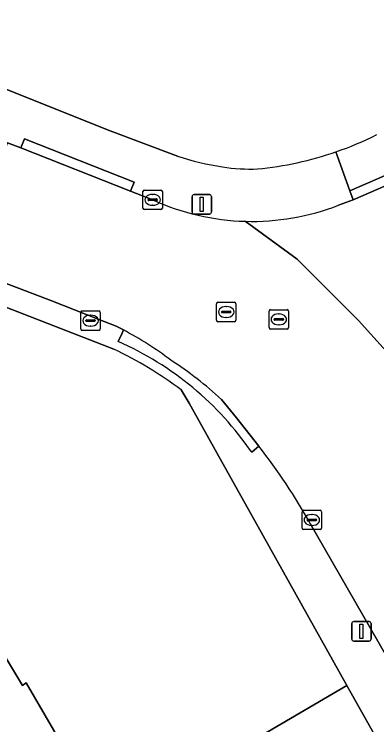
# Model space of a CAD drawing. Extents: x 159352 to 160617, y 385888 to 387323.
# Drawn here: x 160447.38 to 160466.06, y 386508.26 to 386544.86 of the extents above; entities that cross this region are included whole.
import ezdxf

# ---------------------------------------------------------------- set-up
doc = ezdxf.new("R2010")
doc.units = 0
for name, color, linetype in [('IMGEO_Erf', 7, 'Continuous'), ('IMGEO_Kolk', 7, 'Continuous'), ('IMGEO_Lichtmast', 7, 'Continuous'), ('IMGEO_Pand', 7, 'Continuous'), ('IMGEO_Rijbaan_lokaal_open', 7, 'Continuous'), ('IMGEO_Rioolput', 7, 'Continuous'), ('IMGEO_Voetpad_open', 7, 'Continuous')]:
    doc.layers.add(name, color=color, linetype=linetype)

msp = doc.modelspace()

# ---------------------------------------------------------------- linework, layer by layer
at = {"layer": 'IMGEO_Erf'}
for points in [[(160438.609, 386544.173), (160445.472, 386541.581), (160452.316, 386538.852), (160455.794, 386537.552)], [(160452.506, 386527.611), (160437.349, 386533.494), (160434.608, 386534.008), (160413.256, 386521.457), (160422.775, 386505.182), (160423.571, 386505.645), (160427.859, 386508.138), (160432.578, 386500), (160432.862, 386499.51), (160436.257, 386493.736), (160446.964, 386500.001), (160457.511, 386506.179), (160464.516, 386510.282), (160457.909, 386522.111), (160456.393, 386524.825), (160455.983, 386525.511)], [(160441.599, 386500), (160436.392, 386508.893), (160438.277, 386509.996), (160436.417, 386513.174), (160434.579, 386516.315), (160432.704, 386515.217), (160426.779, 386525.338), (160425.074, 386528.279), (160429.4, 386530.787), (160431.105, 386527.846), (160431.648, 386528.161), (160431.883, 386527.793), (160436.276, 386530.357), (160439.698, 386524.566), (160439.442, 386524.407), (160441.739, 386520.496), (160440.704, 386519.894), (160442.541, 386516.737), (160444.378, 386513.58), (160445.43, 386514.193), (160447.794, 386510.282), (160447.997, 386510.429), (160451.364, 386504.643)]]:
    msp.add_lwpolyline(points, dxfattribs=at)
for centre, radius, start, end in [((160458.353, 386553.999), 17.167, 289.046, 296.6797), ((160458.278, 386554.18), 17.362, 275.4102, 289.0852), ((160459.999, 386550.147), 13.279, 251.5395, 261.8446), ((160459.515, 386545.288), 8.403, 260.4065, 272.7263), ((160443.777, 386509.23), 20.348, 53.1409, 64.5978)]:
    msp.add_arc(centre, radius, start, end, dxfattribs=at)
at = {"layer": 'IMGEO_Kolk'}
for p, q in [((160454.009, 386534.876), (160454.009, 386535.728)), ((160454.084, 386535.802), (160454.936, 386535.802)), ((160454.497, 386535.582), (160454.522, 386535.582)), ((160455.01, 386535.728), (160455.01, 386534.876)), ((160454.268, 386535.296), (160454.268, 386535.308)), ((160454.706, 386535.259), (160454.308, 386535.259)), ((160454.311, 386535.345), (160454.709, 386535.345)), ((160454.752, 386535.308), (160454.752, 386535.296)), ((160454.936, 386534.802), (160454.084, 386534.802)), ((160454.52, 386535.022), (160454.495, 386535.022)), ((160450.81, 386528.65), (160450.81, 386529.502)), ((160450.885, 386529.576), (160451.737, 386529.576)), ((160451.298, 386529.356), (160451.323, 386529.356)), ((160451.811, 386529.502), (160451.811, 386528.65)), ((160451.069, 386529.07), (160451.069, 386529.082)), ((160451.507, 386529.033), (160451.109, 386529.033)), ((160451.112, 386529.119), (160451.51, 386529.119)), ((160451.553, 386529.082), (160451.553, 386529.07)), ((160451.737, 386528.576), (160450.885, 386528.576)), ((160451.321, 386528.796), (160451.296, 386528.796)), ((160462.212, 386518.387), (160462.212, 386519.239)), ((160462.287, 386519.313), (160463.139, 386519.313)), ((160462.7, 386519.093), (160462.725, 386519.093)), ((160463.213, 386519.239), (160463.213, 386518.387)), ((160462.471, 386518.807), (160462.471, 386518.819)), ((160462.909, 386518.77), (160462.511, 386518.77)), ((160462.514, 386518.856), (160462.912, 386518.856)), ((160462.955, 386518.819), (160462.955, 386518.807)), ((160463.139, 386518.313), (160462.287, 386518.313)), ((160462.723, 386518.533), (160462.698, 386518.533))]:
    msp.add_line(p, q, dxfattribs=at)
for points in [[(160454.009, 386534.876), (160454.009, 386535.728)], [(160454.084, 386535.802), (160454.936, 386535.802)], [(160455.01, 386535.728), (160455.01, 386534.876)], [(160454.936, 386534.802), (160454.084, 386534.802)], [(160450.81, 386528.65), (160450.81, 386529.502)], [(160450.885, 386529.576), (160451.737, 386529.576)], [(160451.811, 386529.502), (160451.811, 386528.65)], [(160451.737, 386528.576), (160450.885, 386528.576)], [(160462.212, 386518.387), (160462.212, 386519.239)], [(160462.287, 386519.313), (160463.139, 386519.313)], [(160463.213, 386519.239), (160463.213, 386518.387)], [(160463.139, 386518.313), (160462.287, 386518.313)]]:
    msp.add_lwpolyline(points, dxfattribs=at)
for centre, radius, start, end in [((160454.086, 386535.726), 0.0765, 91.552, 178.448), ((160454.086, 386535.726), 0.0765, 91.552, 178.448), ((160454.934, 386535.726), 0.0765, 1.552, 88.448), ((160454.934, 386535.726), 0.0765, 1.552, 88.448), ((160454.308, 386535.305), 0.0403, 85.8775, 175.7526), ((160454.305, 386535.295), 0.0366, 178.938, 274.7102), ((160454.709, 386535.302), 0.043, 264.8664, 352.4533), ((160454.713, 386535.307), 0.0386, 1.7309, 96.639), ((160454.086, 386534.878), 0.0765, 181.552, 268.448), ((160454.086, 386534.878), 0.0765, 181.552, 268.448), ((160454.934, 386534.878), 0.0765, 271.552, 358.448), ((160454.934, 386534.878), 0.0765, 271.552, 358.448), ((160450.887, 386529.5), 0.0765, 91.552, 178.448), ((160450.887, 386529.5), 0.0765, 91.552, 178.448), ((160451.735, 386529.5), 0.0765, 1.552, 88.448), ((160451.735, 386529.5), 0.0765, 1.552, 88.448), ((160451.109, 386529.079), 0.0403, 85.8775, 175.7526), ((160451.106, 386529.069), 0.0366, 178.938, 274.7102), ((160451.51, 386529.076), 0.043, 264.8664, 352.4533), ((160451.514, 386529.081), 0.0386, 1.7309, 96.639), ((160450.887, 386528.652), 0.0765, 181.552, 268.448), ((160450.887, 386528.652), 0.0765, 181.552, 268.448), ((160451.735, 386528.652), 0.0765, 271.552, 358.448), ((160451.735, 386528.652), 0.0765, 271.552, 358.448), ((160462.289, 386519.237), 0.0765, 91.552, 178.448), ((160462.289, 386519.237), 0.0765, 91.552, 178.448), ((160463.137, 386519.237), 0.0765, 1.552, 88.448), ((160463.137, 386519.237), 0.0765, 1.552, 88.448), ((160462.511, 386518.816), 0.0403, 85.8775, 175.7526), ((160462.508, 386518.806), 0.0366, 178.938, 274.7102), ((160462.912, 386518.813), 0.043, 264.8664, 352.4533), ((160462.916, 386518.818), 0.0386, 1.7309, 96.639), ((160462.289, 386518.389), 0.0765, 181.552, 268.448), ((160462.289, 386518.389), 0.0765, 181.552, 268.448), ((160463.137, 386518.389), 0.0765, 271.552, 358.448), ((160463.137, 386518.389), 0.0765, 271.552, 358.448)]:
    msp.add_arc(centre, radius, start, end, dxfattribs=at)
for centre, major_axis, ratio, start_param, end_param in [((160454.496, 386535.302), (-0.387, 0.002), 0.722429, 4.712389, 7.853982), ((160454.521, 386535.302), (-0.39, 0.002), 0.717154, 1.570796, 4.712389), ((160451.297, 386529.076), (-0.387, 0.002), 0.722429, 4.712389, 7.853982), ((160451.322, 386529.076), (-0.39, 0.002), 0.717154, 1.570796, 4.712389), ((160462.699, 386518.813), (-0.387, 0.002), 0.722429, 4.712389, 7.853982), ((160462.724, 386518.813), (-0.39, 0.002), 0.717154, 1.570796, 4.712389)]:
    msp.add_ellipse(centre, major_axis=major_axis, ratio=ratio, start_param=start_param, end_param=end_param, dxfattribs=at)
at = {"layer": 'IMGEO_Lichtmast'}
for p, q in [((160456.645, 386535.568), (160457.435, 386535.568)), ((160457.435, 386535.568), (160456.645, 386535.568)), ((160456.545, 386534.668), (160456.545, 386535.468)), ((160456.545, 386535.468), (160456.545, 386534.668)), ((160457.535, 386535.468), (160457.535, 386534.668)), ((160457.535, 386534.668), (160457.535, 386535.468)), ((160457.435, 386534.568), (160456.645, 386534.568)), ((160456.645, 386534.568), (160457.435, 386534.568)), ((160464.873, 386513.577), (160465.663, 386513.577)), ((160465.663, 386513.577), (160464.873, 386513.577)), ((160464.773, 386512.677), (160464.773, 386513.477)), ((160464.773, 386513.477), (160464.773, 386512.677)), ((160465.763, 386513.477), (160465.763, 386512.677)), ((160465.763, 386512.677), (160465.763, 386513.477)), ((160465.663, 386512.577), (160464.873, 386512.577)), ((160464.873, 386512.577), (160465.663, 386512.577))]:
    msp.add_line(p, q, dxfattribs=at)
for points in [[(160456.965, 386535.443), (160457.115, 386535.443), (160457.115, 386534.693), (160456.965, 386534.693), (160456.965, 386535.443)], [(160465.193, 386513.452), (160465.343, 386513.452), (160465.343, 386512.702), (160465.193, 386512.702), (160465.193, 386513.452)]]:
    msp.add_lwpolyline(points, dxfattribs=at)
for centre, start, end in [((160456.645, 386535.468), 90, 180), ((160456.645, 386535.468), 90, 180), ((160457.435, 386535.468), 0, 90), ((160457.435, 386535.468), 360, 90), ((160456.645, 386534.668), 180, 270), ((160456.645, 386534.668), 180, 270), ((160457.435, 386534.668), 270, 0), ((160457.435, 386534.668), 270, 0), ((160464.873, 386513.477), 90, 180), ((160464.873, 386513.477), 90, 180), ((160465.663, 386513.477), 0, 90), ((160465.663, 386513.477), 360, 90), ((160464.873, 386512.677), 180, 270), ((160464.873, 386512.677), 180, 270), ((160465.663, 386512.677), 270, 0), ((160465.663, 386512.677), 270, 0)]:
    msp.add_arc(centre, 0.1, start, end, dxfattribs=at)
at = {"layer": 'IMGEO_Pand'}
msp.add_lwpolyline([(160436.417, 386513.174), (160438.277, 386509.996), (160436.392, 386508.893), (160441.599, 386500), (160442.313, 386498.781), (160444.382, 386500), (160447.179, 386501.648), (160446.945, 386502.034), (160451.364, 386504.643), (160447.997, 386510.429), (160447.794, 386510.282), (160445.43, 386514.193), (160444.378, 386513.58), (160442.541, 386516.737)], close=True, dxfattribs=at)
at = {"layer": 'IMGEO_Rijbaan_lokaal_open'}
for points in [[(160482.421, 386544.86), (160471.713, 386538.842), (160467.339, 386536.385), (160464.85, 386535.292), (160464.092, 386535.021)], [(160454.527, 386535.295), (160453.369, 386535.75), (160447.723, 386537.97), (160447.027, 386538.24), (160444.339, 386531.981), (160449.262, 386530.12), (160451.703, 386529.156), (160452.637, 386528.788), (160453.006, 386528.597)], [(160467.934, 386525.124), (160466.537, 386527.508), (160465.112, 386529.085), (160461.957, 386532.24), (160459.282, 386534.194)], [(160459.282, 386534.194), (160461.957, 386532.24), (160465.112, 386529.085), (160466.537, 386527.508), (160467.934, 386525.124)], [(160458.057, 386525.019), (160458.837, 386524.08), (160459.984, 386522.614)], [(160462.629, 386518.626), (160468.48, 386508.454), (160477.069, 386492.63), (160485.232, 386477.936), (160485.51, 386478.091), (160491.405, 386481.448), (160482.505, 386497.446), (160474.841, 386511.167), (160469.415, 386520.912)]]:
    msp.add_lwpolyline(points, dxfattribs=at)
for centre, radius, start, end in [((160459.634, 386546.531), 12.342, 245.5591, 268.3672), ((160459.631, 386546.564), 12.375, 268.3831, 291.1283), ((160444.132, 386511.949), 18.866, 53.1233, 61.9404), ((160444.239, 386509.903), 20.48, 47.5686, 56.8004), ((160436.556, 386504.204), 29.796, 28.948, 38.1599)]:
    msp.add_arc(centre, radius, start, end, dxfattribs=at)
at = {"layer": 'IMGEO_Rioolput'}
for p, q in [((160457.876, 386530.023), (160458.728, 386530.023)), ((160457.801, 386529.097), (160457.801, 386529.949)), ((160458.289, 386529.803), (160458.314, 386529.803)), ((160458.802, 386529.949), (160458.802, 386529.097)), ((160458.06, 386529.517), (160458.06, 386529.529)), ((160458.498, 386529.48), (160458.1, 386529.48)), ((160458.103, 386529.566), (160458.501, 386529.566)), ((160458.544, 386529.529), (160458.544, 386529.517)), ((160460.512, 386528.717), (160460.512, 386529.569)), ((160460.587, 386529.643), (160461.439, 386529.643)), ((160461, 386529.423), (160461.025, 386529.423)), ((160461.513, 386529.569), (160461.513, 386528.717)), ((160458.728, 386529.023), (160457.876, 386529.023)), ((160458.312, 386529.243), (160458.287, 386529.243)), ((160460.771, 386529.137), (160460.771, 386529.149)), ((160461.209, 386529.1), (160460.811, 386529.1)), ((160460.814, 386529.186), (160461.212, 386529.186)), ((160461.255, 386529.149), (160461.255, 386529.137)), ((160461.439, 386528.643), (160460.587, 386528.643)), ((160461.023, 386528.863), (160460.998, 386528.863))]:
    msp.add_line(p, q, dxfattribs=at)
for points in [[(160457.876, 386530.023), (160458.728, 386530.023)], [(160457.801, 386529.097), (160457.801, 386529.949)], [(160458.802, 386529.949), (160458.802, 386529.097)], [(160460.512, 386528.717), (160460.512, 386529.569)], [(160460.587, 386529.643), (160461.439, 386529.643)], [(160461.513, 386529.569), (160461.513, 386528.717)], [(160458.728, 386529.023), (160457.876, 386529.023)], [(160461.439, 386528.643), (160460.587, 386528.643)]]:
    msp.add_lwpolyline(points, dxfattribs=at)
for centre, radius, start, end in [((160457.878, 386529.947), 0.0765, 91.552, 178.448), ((160457.878, 386529.947), 0.0765, 91.552, 178.448), ((160458.726, 386529.947), 0.0765, 1.552, 88.448), ((160458.726, 386529.947), 0.0765, 1.552, 88.448), ((160458.1, 386529.526), 0.0403, 85.8775, 175.7526), ((160458.097, 386529.516), 0.0366, 178.938, 274.7102), ((160458.501, 386529.523), 0.043, 264.8664, 352.4533), ((160458.505, 386529.528), 0.0386, 1.7309, 96.639), ((160460.589, 386529.567), 0.0765, 91.552, 178.448), ((160460.589, 386529.567), 0.0765, 91.552, 178.448), ((160461.437, 386529.567), 0.0765, 1.552, 88.448), ((160461.437, 386529.567), 0.0765, 1.552, 88.448), ((160457.878, 386529.099), 0.0765, 181.552, 268.448), ((160457.878, 386529.099), 0.0765, 181.552, 268.448), ((160458.726, 386529.099), 0.0765, 271.552, 358.448), ((160458.726, 386529.099), 0.0765, 271.552, 358.448), ((160460.811, 386529.146), 0.0403, 85.8775, 175.7526), ((160460.808, 386529.136), 0.0366, 178.938, 274.7102), ((160461.212, 386529.143), 0.043, 264.8664, 352.4533), ((160461.216, 386529.148), 0.0386, 1.7309, 96.639), ((160460.589, 386528.719), 0.0765, 181.552, 268.448), ((160460.589, 386528.719), 0.0765, 181.552, 268.448), ((160461.437, 386528.719), 0.0765, 271.552, 358.448), ((160461.437, 386528.719), 0.0765, 271.552, 358.448)]:
    msp.add_arc(centre, radius, start, end, dxfattribs=at)
for centre, major_axis, ratio, start_param, end_param in [((160458.288, 386529.523), (-0.387, 0.002), 0.722429, 4.712389, 7.853982), ((160458.313, 386529.523), (-0.39, 0.002), 0.717154, 1.570796, 4.712389), ((160460.999, 386529.143), (-0.387, 0.002), 0.722429, 4.712389, 7.853982), ((160461.024, 386529.143), (-0.39, 0.002), 0.717154, 1.570796, 4.712389)]:
    msp.add_ellipse(centre, major_axis=major_axis, ratio=ratio, start_param=start_param, end_param=end_param, dxfattribs=at)
at = {"layer": 'IMGEO_Voetpad_open'}
for points in [[(160463.955, 386537.772), (160464.67, 386535.759), (160466.494, 386536.553), (160471.467, 386539.277), (160471.713, 386538.842), (160482.421, 386544.86)], [(160438.949, 386541.419), (160444.388, 386539.281), (160447.027, 386538.24), (160447.723, 386537.97), (160447.905, 386538.435), (160453.551, 386536.215), (160453.369, 386535.75), (160454.527, 386535.295)], [(160455.794, 386537.552), (160452.316, 386538.852), (160445.472, 386541.581)], [(160464.092, 386535.021), (160464.85, 386535.292), (160464.67, 386535.759), (160463.955, 386537.772)], [(160452.736, 386528), (160452.944, 386528.44), (160453.006, 386528.597), (160452.637, 386528.788), (160451.703, 386529.156), (160449.262, 386530.12), (160444.339, 386531.981), (160441.678, 386532.987), (160438.071, 386534.427)], [(160434.608, 386534.008), (160437.349, 386533.494), (160452.506, 386527.611)], [(160453.006, 386528.597), (160452.944, 386528.44), (160452.736, 386528)], [(160455.983, 386525.511), (160456.393, 386524.825), (160457.909, 386522.111), (160464.516, 386510.282), (160465.99, 386507.653), (160470.244, 386500), (160478.865, 386484.493), (160480.645, 386481.308), (160481.62, 386479.563), (160483.578, 386475.916), (160505.396, 386436.759), (160505.56, 386436.463), (160506.37, 386435.01), (160507.071, 386433.752), (160507.485, 386432.818)], [(160459.613, 386522.296), (160459.984, 386522.614), (160458.837, 386524.08), (160458.057, 386525.019)], [(160459.984, 386522.614), (160459.613, 386522.296)], [(160494.268, 386461.586), (160491.234, 386467.133), (160486.596, 386475.48), (160485.232, 386477.936), (160477.069, 386492.63), (160468.48, 386508.454), (160462.629, 386518.626)]]:
    msp.add_lwpolyline(points, dxfattribs=at)
for points in [[(160471.713, 386538.842), (160471.467, 386539.277), (160466.494, 386536.553), (160464.67, 386535.759), (160464.85, 386535.292), (160467.339, 386536.385)], [(160453.369, 386535.75), (160453.551, 386536.215), (160447.905, 386538.435), (160447.723, 386537.97)], [(160465.99, 386507.653), (160464.516, 386510.282), (160457.511, 386506.179), (160458.975, 386503.558)]]:
    msp.add_lwpolyline(points, close=True, dxfattribs=at)
for centre, radius, start, end in [((160458.353, 386553.999), 17.167, 289.046, 296.6797), ((160458.278, 386554.18), 17.362, 275.4102, 289.0852), ((160459.999, 386550.147), 13.279, 251.5395, 261.8446), ((160459.515, 386545.288), 8.403, 260.4065, 272.7263), ((160459.634, 386546.531), 12.342, 245.5591, 268.3672), ((160459.631, 386546.564), 12.375, 268.3831, 291.1283), ((160444.132, 386511.949), 18.866, 53.1233, 61.9404), ((160446.247, 386513.179), 16.179, 34.2983, 66.3549), ((160446.247, 386513.179), 16.179, 34.2983, 66.3549), ((160443.777, 386509.23), 20.348, 53.1409, 64.5978), ((160444.239, 386509.903), 20.48, 47.5686, 56.8004), ((160436.556, 386504.204), 29.796, 28.948, 38.1599)]:
    msp.add_arc(centre, radius, start, end, dxfattribs=at)

doc.saveas('drawing.dxf')
